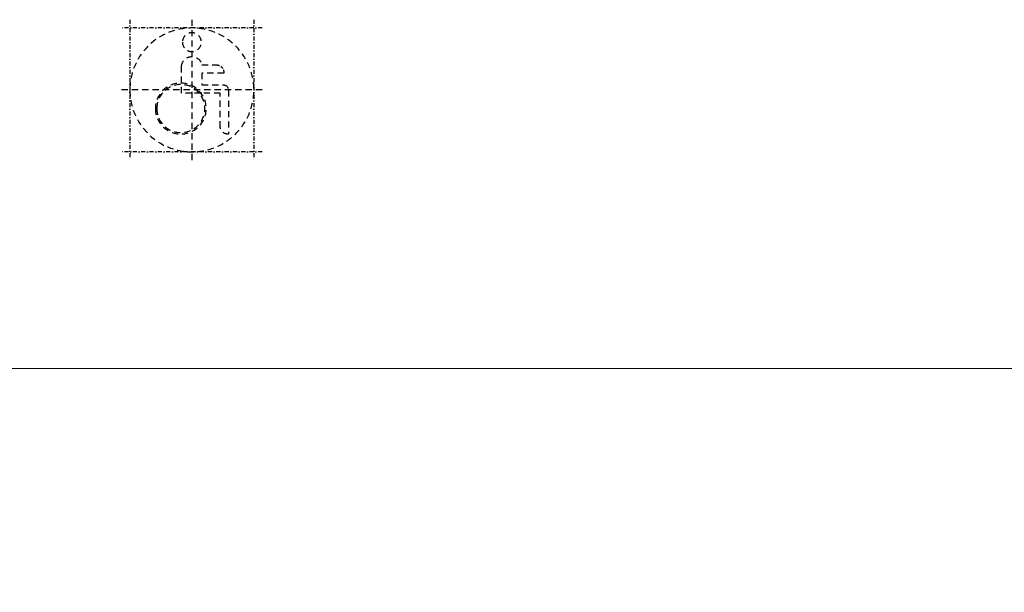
# Model space of a CAD drawing. Header units: millimetres. Extents: x 23192 to 177760, y -399809 to -79279.
# Tile 468 of 656: x 60080 to 61271, y -193562 to -192868. Entities that reach past the tile are written whole.
import ezdxf

# ---------------------------------------------------------------- set-up
doc = ezdxf.new("R2010")
doc.units = ezdxf.units.MM
doc.linetypes.add('216-500', pattern=[2.5, 1.5, -1])
doc.linetypes.add('STRICHPUNKTX2', pattern=[2, 1, -0.5, 0, -0.5])
doc.layers.get('0').update_dxf_attribs({"lineweight": 0})
doc.layers.add('!! 0_ramki', color=66, linetype='Continuous', lineweight=9, plot=False)
doc.layers.add('NPS !!', color=4, linetype='Continuous')

# ---------------------------------------------------------------- blocks, each defined once
blk = doc.blocks.new('gvb')
at = {"linetype": 'STRICHPUNKTX2', "ltscale": 5}
for p, q in [((130665, 14667.7), (130665, 14497.7)), ((130815, 14667.7), (130815, 14497.7)), ((130655, 14657.7), (130825, 14657.7)), ((130655, 14507.7), (130825, 14507.7))]:
    blk.add_line(p, q, dxfattribs=at)
at = {"linetype": '216-500', "ltscale": 5}
for p, q in [((130740, 14667.7), (130740, 14497.7)), ((130655, 14582.7), (130825, 14582.7)), ((130705.6, 14537.3), (130705.6, 14578.9))]:
    blk.add_line(p, q, dxfattribs=at)
for points in [[(130701.5, 14604.8), (130701.5, 14603), (130727.9, 14603)], [(130727.9, 14612.9), (130709.4, 14612.9)], [(130727.9, 14578.9), (130752.6, 14578.9), (130752.6, 14611)], [(130727.9, 14603), (130727.9, 14588.8)], [(130727.9, 14588.8), (130701.7, 14588.8)], [(130727.9, 14588.8), (130713.7, 14588.8)], [(130705.6, 14578.9), (130737, 14578.9)]]:
    blk.add_lwpolyline(points, dxfattribs=at)
blk.add_lwpolyline([(130701.7, 14588.8, 0.400619), (130695.7, 14582.1), (130695.7, 14529.3)], format="xyb", dxfattribs=at)
at = {"linetype": '216-500', "ltscale": 2}
blk.add_lwpolyline([(130713.7, 14588.8), (130713.7, 14588.8)], dxfattribs=at)
at = {"linetype": '216-500', "ltscale": 5}
for centre, radius in [((130740, 14582.7), 75), ((130740, 14640.5), 11.4), ((130753.4, 14560.1), 30.8), ((130753.4, 14560.1), 29.1)]:
    blk.add_circle(centre, radius, dxfattribs=at)
for centre, radius, start, end in [((130740.1, 14610.6), 12.4, 2.2135, 169.0878), ((130696.8, 14538.1), 8.85, 262.981, 5.2099)]:
    blk.add_arc(centre, radius, start, end, dxfattribs=at)
at = {"linetype": '216-500', "ltscale": 2}
blk.add_arc((130710.5, 14603.9), 9.09, 97.3287, 185.5564, dxfattribs=at)

msp = doc.modelspace()

# ---------------------------------------------------------------- linework, layer by layer
at = {"layer": '!! 0_ramki'}
msp.add_lwpolyline([(57385.28509, -193291.11623), (61585.28509, -193291.11623), (61585.28509, -196261.11623), (57385.28509, -196261.11623)], close=True, dxfattribs=at)

# ---------------------------------------------------------------- block references
at = {"layer": 'NPS !!', "xscale": -1}
msp.add_blockref('gvb', (191028.39941, -207536.21132), dxfattribs=at)

doc.saveas('drawing.dxf')
